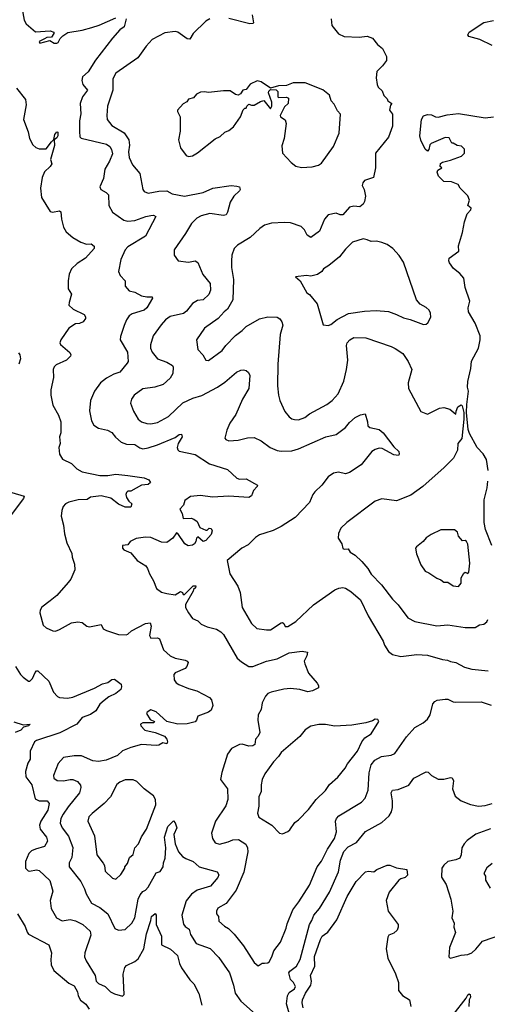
# Model space of a CAD drawing. Extents: x 1678759 to 1859541, y 384609 to 522867.
# Tile 318 of 466: x 1784429 to 1787910, y 477622 to 484948. Entities that reach past the tile are written whole.
import ezdxf

# ---------------------------------------------------------------- set-up
doc = ezdxf.new("R2010")
doc.units = 0

msp = doc.modelspace()

# ---------------------------------------------------------------- linework, layer by layer
at = {"layer": '0CON20XD'}
for points in [[(1784447.8, 485027.7), (1784461.9, 484945), (1784476.8, 484916.8), (1784547.3, 484857.3), (1784655, 484865.8), (1784682.5, 484855), (1784682.5, 484845), (1784665, 484817.5), (1784630, 484815), (1784613.3, 484806.7), (1784574, 484785), (1784580, 484775), (1784653.9, 484793.9), (1784685, 484773.8), (1784705, 484773.3), (1784715, 484777.5), (1784731.1, 484808.9), (1784750.6, 484829.4), (1784787.6, 484852.4), (1784895, 484870.9), (1784965, 484890.9), (1785021.5, 484908.5), (1785145, 484961.4)], [(1786160, 484985), (1786170, 484925), (1786165, 484920), (1786143, 484917), (1785985, 484958.5)], [(1785221.2, 484955), (1785207.5, 484895), (1785175, 484873.3), (1785119.8, 484810.2), (1784992.6, 484647.4), (1784939.1, 484560.9), (1784897.2, 484522.8), (1784892.2, 484495), (1784899.4, 484465), (1784934, 484425), (1784896.9, 484375), (1784879.4, 484325), (1784883, 484247), (1784873.3, 484195), (1784873, 484117), (1784877.3, 484077.3), (1784885.8, 484065.8), (1785075, 484023.2), (1785100.5, 484005), (1785113.4, 483983.4), (1785119.8, 483950.2), (1785097.5, 483895), (1785062.9, 483835), (1785052.7, 483767.3), (1785026.2, 483705), (1785033.8, 483685), (1785073.6, 483663.6), (1785088.8, 483645), (1785093.3, 483565), (1785120.5, 483515), (1785205, 483457.3), (1785235, 483448.8), (1785286.3, 483453.7), (1785368, 483485), (1785405, 483492.5), (1785425, 483492.9), (1785443.3, 483485), (1785365, 483338.6), (1785235, 483258.9), (1785213.3, 483235), (1785182, 483165), (1785164.2, 483074.2), (1785175.9, 483045.9), (1785214.2, 483005), (1785214.2, 482965), (1785245, 482932), (1785285, 482920), (1785335, 482894.4), (1785375, 482885.7), (1785415, 482886), (1785416.4, 482876.4), (1785375.6, 482805), (1785355, 482785.7), (1785265, 482759.4), (1785244.6, 482745.4), (1785224, 482715), (1785206.8, 482673.2), (1785178.8, 482591.2), (1785176.1, 482566.1), (1785231.9, 482475), (1785235.7, 482405), (1785228.7, 482391.3), (1785173.4, 482326.6), (1785129.1, 482310.9), (1785075, 482281.9), (1785030.8, 482245), (1784986.7, 482185), (1784956.2, 482115), (1784948.9, 482038.9), (1784964.6, 481964.6), (1784981.3, 481931.3), (1785015, 481910), (1785082.5, 481895), (1785115, 481876), (1785141.1, 481841.1), (1785183.6, 481803.6), (1785225, 481790), (1785285, 481788.2), (1785322.8, 481762.8), (1785345, 481755.5), (1785385, 481761.8), (1785455, 481785.3), (1785585, 481840), (1785615, 481861.4), (1785634, 481864), (1785638.6, 481845), (1785607.5, 481795), (1785600.8, 481765), (1785605, 481747.5), (1785615, 481736.7), (1785735, 481711.9), (1785842.7, 481642.7), (1785975, 481602.5), (1786045, 481536), (1786065, 481530), (1786115, 481531.2), (1786200, 481485), (1786197.5, 481475), (1786168.8, 481445), (1786153.8, 481405), (1786135, 481391.9), (1785985, 481403.6), (1785865, 481394.7), (1785775, 481407.8), (1785700.7, 481399.3), (1785659.2, 481370.8), (1785649.2, 481335), (1785621.2, 481305), (1785639.2, 481275), (1785646, 481236), (1785705, 481238.2), (1785725, 481232.9), (1785748.8, 481215), (1785770.7, 481170.7), (1785815, 481150), (1785825, 481150), (1785840, 481165), (1785855, 481163.3), (1785861.4, 481145), (1785855, 481116.7), (1785815, 481072.9), (1785795, 481066.7), (1785755, 481100), (1785745, 481090), (1785741.2, 481065), (1785731.2, 481048.8), (1785715, 481038), (1785683.4, 481033.4), (1785658.1, 481048.1), (1785605, 481125.7), (1785595, 481129.2), (1785568.8, 481091.2), (1785525, 481058), (1785485, 481061.2), (1785405, 481095.4), (1785365, 481098.5), (1785295, 481088.5), (1785252, 481065), (1785235, 481041.2), (1785194, 481035), (1785194.2, 481015), (1785204.5, 481004.5), (1785255, 480982), (1785304, 480925), (1785367.1, 480885), (1785381.1, 480865), (1785394.4, 480825), (1785425, 480773.3), (1785448.1, 480715), (1785485, 480689.5), (1785525, 480678.2), (1785585, 480669.4), (1785625, 480692.5), (1785640, 480685), (1785645, 480670), (1785655, 480670), (1785720, 480735), (1785740, 480735), (1785738.3, 480721.7), (1785721.7, 480708.3), (1785720, 480695), (1785663.6, 480596.4), (1785664.2, 480575), (1785685, 480534.4), (1785715, 480493.1), (1785755.6, 480475.6), (1785780.3, 480450.3), (1785825, 480430), (1785895, 480412.5), (1785925, 480394), (1785945, 480373.8), (1786048.3, 480198.3), (1786079.7, 480169.7), (1786134.4, 480134.4), (1786165, 480134.5), (1786265, 480174.4), (1786345, 480193.2), (1786435, 480236.2), (1786530.5, 480250.5)], [(1785845, 484954.4), (1785815, 484937.5), (1785720, 484845), (1785695, 484804.3), (1785675, 484805.6), (1785605, 484854.4), (1785585, 484860.5), (1785509.4, 484850.6), (1785415, 484800), (1785369.5, 484750.5), (1785307.5, 484665), (1785145, 484550), (1785121.6, 484508.4), (1785121.7, 484425), (1785083.1, 484305), (1785076.7, 484235), (1785081.1, 484205), (1785115, 484161.9), (1785207.7, 484107.7), (1785242.2, 484055), (1785247.3, 484015), (1785239.2, 483965), (1785245, 483923.3), (1785268.3, 483868.3), (1785323.5, 483805), (1785345.7, 483685.7), (1785355, 483668.8), (1785385, 483658.6), (1785465, 483672.5), (1785525, 483675.6), (1785565, 483652.9), (1785655.5, 483635.5), (1785795, 483661.5), (1785865.6, 483694.4), (1786004.1, 483714.1), (1786045, 483710), (1786065.9, 483705.9), (1786070, 483685), (1786066.2, 483675), (1786023.9, 483636.1), (1785995, 483591.2), (1785976.5, 483515), (1785965, 483495.8), (1785945, 483491.1), (1785845, 483505.6), (1785780.2, 483489.8), (1785748.3, 483471.7), (1785707, 483433), (1785663.6, 483356.4), (1785580, 483235), (1785580, 483195), (1785607.5, 483155), (1785685, 483142.9), (1785735, 483154.4), (1785755, 483142.5), (1785791.8, 483051.8), (1785845.6, 482985), (1785848.2, 482935), (1785836.5, 482903.5), (1785795, 482863.3), (1785751.7, 482858.3), (1785715, 482837.1), (1785670.5, 482779.5), (1785649.2, 482760.9), (1785549.1, 482740.9), (1785515, 482715.6), (1785482, 482678), (1785421.4, 482595), (1785402.1, 482527.9), (1785401.8, 482505), (1785414.5, 482475), (1785455, 482425.8), (1785525, 482400), (1785566.4, 482376.4), (1785572.1, 482362.1), (1785568.2, 482315), (1785548.3, 482281.7), (1785496.5, 482233.5), (1785435, 482212.9), (1785345, 482200.6), (1785280, 482155), (1785260, 482125), (1785254.3, 482095), (1785276.5, 482035), (1785311.4, 481975), (1785335, 481955.7), (1785375, 481943.6), (1785405, 481940.9), (1785455, 481950), (1785535.7, 481995), (1785642.9, 482097.1), (1785718.1, 482131.9), (1785785, 482152.9), (1785901.4, 482215), (1785955, 482250), (1786044, 482326), (1786075, 482340.8), (1786095, 482344), (1786115, 482338.8), (1786133, 482323), (1786140.9, 482300.9), (1786135.5, 482205), (1786087.8, 482125), (1786038.3, 482011.7), (1785992.5, 481945), (1785970, 481895), (1785956.7, 481835), (1785962.5, 481825), (1785985, 481814), (1786055, 481818.6), (1786125, 481837.5), (1786175, 481840), (1786225.5, 481815.5), (1786293.9, 481763.9), (1786345, 481743.1), (1786375, 481738.1), (1786455, 481739.5), (1786505.3, 481754.7), (1786706.7, 481845), (1786785, 481862.5), (1786855, 481914.2), (1786885, 481951.2), (1786925, 481989.2), (1786965, 482007.5), (1787000, 482015), (1787018.8, 481955), (1787020, 481925), (1787035, 481913.8), (1787105, 481899.2), (1787135, 481874.3), (1787215, 481770), (1787250, 481735), (1787253.6, 481716.4), (1787247.5, 481705), (1787215, 481710), (1787126.6, 481756.6), (1787105, 481759.2), (1787075, 481750.8), (1787051.2, 481735), (1786971.2, 481635), (1786885, 481578.8), (1786855, 481568.8), (1786801.7, 481581.7), (1786765, 481574), (1786725, 481546), (1786677.5, 481485), (1786625, 481435.8), (1786610, 481415), (1786586, 481355), (1786480, 481245), (1786375, 481176.7), (1786315, 481147.1), (1786253.6, 481126.4), (1786215, 481116), (1786185, 481095.8), (1786130.5, 481039.5), (1786083.1, 481016.9), (1785973.8, 480925), (1785992.9, 480825), (1786053, 480733), (1786070.6, 480685), (1786084.5, 480574.5), (1786155, 480456.2), (1786195, 480419.2), (1786265, 480407.5), (1786295, 480408.9), (1786375, 480460.8), (1786385, 480462), (1786395.6, 480455.6), (1786405, 480433.8), (1786425, 480432.9), (1786485, 480471.1), (1786616.3, 480593.7), (1786775, 480705.7), (1786805, 480718.1), (1786835, 480722.2), (1786855, 480717.8), (1786893.8, 480693.8), (1786965, 480630.8), (1787022.9, 480512.9), (1787134.2, 480324.2), (1787144, 480295), (1787175, 480246.7), (1787205, 480224), (1787265, 480210.8), (1787385, 480225.6), (1787465, 480219.4), (1787577.3, 480187.3), (1787612.7, 480182.7), (1787635, 480171.9), (1787675, 480165.8), (1787740.3, 480130.3), (1787795, 480115.7), (1787915, 480104.3)], [(1786747.5, 484955), (1786752, 484905), (1786802.1, 484842.1), (1786845, 484824.2), (1786955, 484818.8), (1787014.2, 484825.8), (1787055, 484810), (1787093.3, 484765), (1787128.8, 484735), (1787160, 484675), (1787159.2, 484645), (1787128.8, 484605), (1787087.5, 484562.5), (1787083.3, 484515), (1787090, 484465), (1787097, 484447), (1787128.3, 484418.3), (1787140, 484385), (1787165, 484360), (1787170, 484345), (1787200, 484325), (1787188.3, 484311.7), (1787182.5, 484275), (1787203.8, 484245), (1787203.3, 484155), (1787173.8, 484075), (1787078, 483955), (1787076.7, 483845), (1787062.5, 483775), (1786995, 483752.5), (1786983.3, 483735), (1786978.8, 483715), (1786994, 483685), (1787002, 483635), (1786996, 483595), (1786986.2, 483575), (1786960, 483555), (1786915, 483560), (1786885, 483554.2), (1786834.2, 483495.8), (1786815, 483495.8), (1786785, 483508), (1786725, 483496), (1786698.6, 483465), (1786660.8, 483375), (1786595, 483328.8), (1786568.8, 483345), (1786550, 483385), (1786525, 483410), (1786445, 483436.9), (1786399.1, 483439.1), (1786304.5, 483435.5), (1786250.9, 483419.1), (1786215.5, 483394.5), (1786145, 483327.5), (1786050.3, 483269.7), (1786025, 483246.2), (1786006.9, 483195), (1786004.4, 483155), (1786005.6, 483105), (1786020, 483015), (1786015.5, 482864.5), (1785975.7, 482794.3), (1785950, 482775), (1785907.5, 482725), (1785805, 482654.2), (1785743.8, 482565), (1785756, 482495), (1785791.2, 482455), (1785814.3, 482414.3), (1785835, 482411.2), (1785935, 482487.5), (1785962.5, 482525), (1786035, 482599.2), (1786085, 482635.7), (1786115, 482666), (1786215, 482722.5), (1786275, 482737.1), (1786345, 482734.3), (1786365, 482722), (1786380.3, 482700.3), (1786387.5, 482675), (1786366.9, 482605), (1786351.1, 482385), (1786348.1, 482225), (1786354.4, 482154.4), (1786365.8, 482115), (1786403.7, 482033.7), (1786435, 481992.5), (1786455, 481977.5), (1786475, 481972.5), (1786505, 481971.9), (1786552.6, 481987.4), (1786586, 482015), (1786716, 482084), (1786755.8, 482115), (1786799.4, 482165), (1786840.9, 482259.1), (1786862.1, 482345), (1786870.4, 482415), (1786860.4, 482525), (1786867, 482543), (1786886.7, 482565), (1786916, 482584), (1787005, 482580.5), (1787195, 482515.7), (1787225, 482502.5), (1787280, 482465), (1787320.8, 482405), (1787348, 482345), (1787320, 482245), (1787323.8, 482205), (1787415, 482032.5), (1787465, 482013.3), (1787555, 482057.1), (1787585, 482062.9), (1787631.4, 482051.4), (1787675, 482012.5), (1787676.7, 482035), (1787691.2, 482068.8), (1787715, 482082.5), (1787723.8, 482073.8), (1787733.9, 482026.1), (1787734.3, 481975), (1787718.9, 481831.1), (1787691.4, 481795), (1787687.5, 481745), (1787657.8, 481685), (1787588.1, 481615), (1787430, 481475), (1787339.3, 481410.7), (1787235, 481367.5), (1787125, 481382.5), (1787075, 481366.7), (1786863.3, 481206.7), (1786819.2, 481165), (1786800.8, 481125), (1786800.3, 481090.3), (1786827.1, 481047.1), (1786834.4, 481014.4), (1786845, 481009.2), (1786875, 481010), (1786890, 480985), (1786925, 480964.2), (1786976.1, 480916.1), (1787020.6, 480865), (1787045, 480822.9), (1787123.1, 480743.1), (1787205, 480637.1), (1787246.9, 480595), (1787317.7, 480497.7), (1787370.4, 480470.4), (1787535, 480437.8), (1787615.4, 480445.4), (1787745.7, 480424.3), (1787820, 480425), (1787852.5, 480445), (1787885, 480450), (1787905, 480466.7), (1787912.9, 480485)], [(1787945, 484757.5), (1787855, 484801.4), (1787773.4, 484823.4), (1787763.8, 484835), (1787773.8, 484855), (1787885, 484926.9), (1787955, 484941.4)], [(1786527.7, 483847.7), (1786605, 483854.2), (1786653, 483867), (1786675, 483880), (1786764.3, 484005), (1786806.6, 484103.4), (1786817.5, 484245), (1786795, 484270), (1786770.5, 484320.5), (1786748, 484345), (1786735.9, 484385.9), (1786686.1, 484426.1), (1786555, 484478), (1786465, 484477.5), (1786415, 484458.8), (1786355, 484456.2), (1786295, 484440), (1786226.8, 484486.8), (1786196.4, 484493.6), (1786145, 484467.5), (1786115, 484430), (1786090, 484425), (1786073, 484397), (1786055, 484387.5), (1786035, 484392.5), (1785995, 484420), (1785945, 484420), (1785835, 484405.8), (1785805, 484412), (1785775, 484408.8), (1785745.9, 484394.1), (1785723.6, 484366.4), (1785685, 484357.5), (1785673, 484337), (1785647, 484323), (1785603.9, 484276.1), (1785603.3, 484265), (1785623.8, 484225), (1785622.5, 484175), (1785622.3, 484117.7), (1785612, 484055), (1785625.8, 483995), (1785667.7, 483937.7), (1785685, 483930.8), (1785715, 483935.8), (1785753.4, 483956.6), (1785885, 484062.5), (1785920.9, 484079.1), (1785955, 484110.8), (1785986.7, 484125), (1786020, 484150), (1786073.3, 484225), (1786091.7, 484278.3), (1786105, 484290), (1786115, 484290), (1786120, 484305), (1786135, 484320), (1786155, 484312.5), (1786175, 484313.3), (1786220.5, 484339.5), (1786245, 484346.2), (1786296.1, 484283.9), (1786306.7, 484305), (1786306.7, 484335), (1786281.2, 484405), (1786283.6, 484416.4), (1786295, 484430), (1786337, 484427), (1786350, 484415), (1786350, 484375), (1786355, 484370), (1786415, 484372.5), (1786430, 484365), (1786427.5, 484325), (1786401.2, 484298.8), (1786367.5, 484235), (1786370, 484225), (1786405, 484202.5), (1786413.3, 484175), (1786396.7, 484065), (1786379.3, 484010.7), (1786386.1, 483956.1), (1786448.8, 483885), (1786485, 483858.8), (1786527.7, 483847.7)], [(1784405, 484438.8), (1784472, 484355), (1784476.7, 484315), (1784456.9, 484205), (1784491.4, 484115), (1784501.9, 484065), (1784526.6, 484016.6), (1784548.5, 483998.5), (1784575, 483987.5), (1784625, 483986.8), (1784665, 484040), (1784684.1, 484055.9), (1784690.9, 484095), (1784705, 484113.8), (1784712.5, 484112.5), (1784713.1, 484085), (1784705, 484069.2), (1784686.7, 484055), (1784687.4, 484012.6), (1784658.1, 483908.1), (1784668.6, 483875), (1784655.6, 483855), (1784613.9, 483816.1), (1784596.9, 483775), (1784583.3, 483695), (1784590.8, 483625), (1784655, 483520), (1784673, 483517), (1784725, 483526.7), (1784735, 483517.5), (1784740, 483465), (1784755.6, 483405), (1784775, 483368.8), (1784825, 483326.7), (1784883, 483293), (1784925, 483278.6), (1784960.5, 483280.5), (1784983.9, 483263.9), (1784982.5, 483245), (1784919.4, 483175), (1784855.8, 483134.2), (1784814.7, 483095.3), (1784797.7, 483055), (1784789.6, 483005), (1784790.6, 482945), (1784815.7, 482905), (1784796.7, 482845), (1784795.8, 482825), (1784826.2, 482795), (1784910, 482755), (1784918.3, 482738.3), (1784918.8, 482725), (1784900.3, 482699.7), (1784875, 482687.5), (1784845, 482684.4), (1784795, 482651.9), (1784734.4, 482565), (1784728.6, 482545), (1784732.4, 482532.4), (1784801.3, 482471.3), (1784810, 482455), (1784808, 482445), (1784778, 482415), (1784699.4, 482380.6), (1784685.7, 482365), (1784678.9, 482345), (1784681.4, 482285), (1784661.1, 482195), (1784660, 482155), (1784675, 482080), (1784716.7, 482005), (1784735.8, 481955.8), (1784735.7, 481875), (1784726, 481845), (1784730.8, 481795), (1784721.2, 481765), (1784724.2, 481715), (1784748.7, 481678.7), (1784813.8, 481645), (1784853.8, 481605), (1784895, 481584.4), (1785025, 481555.6), (1785085, 481557.3), (1785145, 481567.5), (1785235, 481555.8), (1785355, 481540), (1785390, 481525), (1785403.8, 481505), (1785385, 481490), (1785335, 481484.2), (1785255, 481440), (1785235, 481440), (1785225, 481430), (1785220, 481415), (1785225, 481392.5), (1785241.2, 481365), (1785263.3, 481345), (1785255, 481321.2), (1785215, 481320), (1785165, 481343.5), (1785107.3, 481387.3), (1785035, 481404.2), (1784955, 481395.7), (1784930.8, 481379.2), (1784865, 481376.1), (1784795, 481357.6), (1784770.8, 481345), (1784751.4, 481325), (1784741.4, 481295), (1784738.8, 481255), (1784755.9, 481185.9), (1784761.7, 481121.7), (1784780.8, 481055), (1784816, 480975), (1784818.8, 480948.8), (1784836.7, 480896.7), (1784839.4, 480855), (1784809.2, 480785), (1784790.3, 480759.7), (1784705, 480662.5), (1784657, 480623), (1784593, 480577), (1784581.2, 480555), (1784578.8, 480535), (1784602.7, 480442.7), (1784625, 480424), (1784675, 480400), (1784695, 480398.8), (1784725, 480410), (1784815, 480461.4), (1784862.3, 480467.7), (1784895, 480462), (1784927.5, 480435), (1784949.3, 480429.3), (1785035, 480446.7), (1785051.2, 480415), (1785075, 480403.8), (1785165, 480373.3), (1785221.7, 480371.7), (1785235, 480376.2), (1785260.4, 480399.6), (1785365, 480456), (1785400.7, 480460.7), (1785408.8, 480435), (1785395.8, 480365), (1785405, 480346.2), (1785455, 480347.5), (1785470, 480340), (1785498.3, 480258.3), (1785548.8, 480215), (1785585, 480198.2), (1785661.4, 480181.4), (1785676.7, 480175), (1785683.3, 480165), (1785674, 480135), (1785660.3, 480119.7), (1785585, 480088), (1785576, 480075), (1785579.4, 480035), (1785592.5, 480015), (1785612.5, 480002.5), (1785685, 479971.2), (1785748, 479955), (1785841.2, 479905), (1785856.7, 479886.7), (1785867.5, 479845), (1785855, 479810), (1785835, 479794.5), (1785755, 479766.7), (1785746.2, 479735), (1785735, 479724.2), (1785675, 479708.6), (1785605, 479706.9), (1785525, 479726), (1785445, 479798), (1785405, 479813.8), (1785376.7, 479795), (1785373.8, 479785), (1785401.1, 479741.1), (1785432.5, 479725), (1785427.5, 479715), (1785345, 479715.5), (1785329.2, 479705), (1785330.8, 479695), (1785361.3, 479661.3), (1785437.5, 479645), (1785506.1, 479616.1), (1785523.3, 479595), (1785530, 479575), (1785525, 479560), (1785495, 479566.2), (1785465, 479550.8), (1785445, 479548.1), (1785335, 479555.4), (1785255, 479533.3), (1785195, 479508.1), (1785156.3, 479473.7), (1785071.7, 479438.3), (1785015, 479428.9), (1784973.5, 479433.5), (1784889.5, 479469.5), (1784835, 479471.4), (1784755, 479458), (1784715.4, 479414.6), (1784680.8, 479325), (1784683.8, 479305), (1784707, 479287), (1784755, 479283.6), (1784805, 479295.5), (1784825, 479294.4), (1784860, 479280), (1784881.2, 479251.2), (1784884.1, 479234.1), (1784874.4, 479195), (1784789.4, 479090.6), (1784753.6, 479036.4), (1784736.4, 479005), (1784730.6, 478969.4), (1784744.5, 478935), (1784792.1, 478872.1), (1784825, 478787.5), (1784817.1, 478715), (1784796.9, 478675), (1784796.9, 478645), (1784883.6, 478535), (1784910.5, 478480.5), (1784923.5, 478443.5), (1784964.6, 478374.6), (1785025, 478341.5), (1785085, 478294.4), (1785136.4, 478186.4), (1785165, 478174.4), (1785215, 478177.5), (1785262.7, 478225), (1785285, 478265.8), (1785311.6, 478405), (1785325, 478436.9), (1785345, 478461.4), (1785365, 478470.8), (1785385, 478492.5), (1785445, 478600), (1785475, 478610), (1785498.1, 478645), (1785498.8, 478675), (1785511.1, 478708.9), (1785516.9, 478785), (1785507.1, 478865), (1785531.1, 478945), (1785575, 478987.5), (1785585, 478972.5), (1785597.5, 478935), (1785576.7, 478885), (1785586.1, 478816.1), (1785610.8, 478755), (1785641.2, 478721.2), (1785665, 478705.5), (1785720, 478685), (1785763.8, 478645), (1785897.7, 478607.7), (1785911.1, 478585), (1785904.4, 478565), (1785849.4, 478500.6), (1785748.9, 478471.1), (1785708, 478442), (1785667.3, 478392.7), (1785636.7, 478285), (1785648.3, 478218.3), (1785660.9, 478200.9), (1785691.3, 478181.3), (1785700.5, 478140.5), (1785741.4, 478075), (1785847.8, 478037.8), (1785911.1, 477971.1), (1785990, 477855), (1786019.5, 477765), (1786031.9, 477705), (1786075, 477644.3), (1786185, 477549.2)], [(1787916.2, 481595), (1787902.5, 481675), (1787878, 481718), (1787834.7, 481764.7), (1787778.2, 481868.2), (1787768.2, 481898.2), (1787755.6, 482024.4), (1787756.4, 482085), (1787769.1, 482185), (1787762.7, 482215), (1787764.2, 482255.8), (1787787.7, 482352.3), (1787793.1, 482406.9), (1787843.3, 482505), (1787856.8, 482565), (1787856.1, 482595), (1787819.3, 482689.3), (1787770, 482775), (1787768.1, 482805), (1787778.9, 482855), (1787744.2, 482955), (1787735.8, 483025), (1787705, 483060), (1787657.3, 483097.3), (1787629.2, 483139.2), (1787623.8, 483155), (1787626.2, 483175), (1787696.7, 483225), (1787696, 483265), (1787725.5, 483364.5), (1787740.8, 483445), (1787760, 483505), (1787787.3, 483532.7), (1787788.8, 483545), (1787763.8, 483565), (1787776, 483605), (1787765, 483637.5), (1787707.5, 483695), (1787693, 483723), (1787643, 483743), (1787585, 483743.3), (1787546.7, 483785), (1787537, 483813), (1787541.7, 483828.3), (1787570, 483845), (1787560, 483855), (1787561.7, 483878.3), (1787575, 483887.5), (1787635, 483902.5), (1787717, 483933), (1787740, 483955), (1787740, 483985), (1787717, 484007), (1787685, 484012.5), (1787655, 484030), (1787645, 484030), (1787625, 484070), (1787595, 484072.5), (1787491.7, 484028.3), (1787482, 484018), (1787475, 483982.5), (1787465, 483970), (1787448, 483985), (1787415, 484052.5), (1787408, 484085), (1787419.2, 484205), (1787435, 484234), (1787465, 484242), (1787495, 484241.2), (1787525, 484226), (1787545, 484223.3), (1787611.2, 484241.2), (1787695, 484251.2), (1787895, 484218), (1787956.4, 484226.4)], [(1786725, 482673.8), (1786745, 482681.2), (1786791.5, 482718.5), (1786876.8, 482763.2), (1786995, 482780), (1787083.6, 482783.6), (1787175, 482776.9), (1787235, 482755.7), (1787285, 482729.2), (1787335, 482717.5), (1787435, 482681.2), (1787455, 482683.8), (1787467.7, 482692.3), (1787488.8, 482735), (1787486.2, 482765), (1787475.8, 482785.8), (1787455, 482806.7), (1787410.5, 482830.5), (1787383.3, 482865), (1787286.2, 483145), (1787254.3, 483194.3), (1787206.4, 483246.4), (1787165, 483275.8), (1787125, 483290.8), (1787085, 483299.2), (1787045, 483297.1), (1787015, 483311.5), (1786985, 483317.1), (1786907.1, 483292.9), (1786855, 483242), (1786810, 483185), (1786730.6, 483119.4), (1786690, 483095), (1786678.8, 483075), (1786645, 483052.5), (1786595, 483040.8), (1786565, 483044.2), (1786482.5, 483035), (1786516.4, 483006.4), (1786567.5, 482915), (1786585, 482903.3), (1786642, 482835), (1786687, 482677), (1786725, 482673.8)], [(1784420, 482470), (1784430, 482455), (1784433.8, 482425), (1784422.5, 482385)], [(1787942.7, 481035), (1787897.1, 481155), (1787886, 481206), (1787885.4, 481374.6), (1787908.5, 481465), (1787914.6, 481515)], [(1784370.3, 481430.3), (1784463, 481403), (1784458, 481385), (1784358.1, 481255)], [(1787695, 480730), (1787714, 480755), (1787714, 480795), (1787735, 480830), (1787745, 480836.2), (1787765, 480827.5), (1787773, 480837), (1787779.2, 480905), (1787765.6, 481045), (1787755, 481066.7), (1787745, 481073.3), (1787725, 481070), (1787696.4, 481106.4), (1787686.7, 481135), (1787665, 481153.3), (1787565, 481151.2), (1787491.7, 481118.3), (1787455, 481093.3), (1787432.5, 481065), (1787383, 481027), (1787376.2, 481015), (1787383, 480973), (1787415, 480892.5), (1787447.5, 480845), (1787475, 480833.3), (1787533, 480793), (1787565, 480780), (1787585, 480763.3), (1787615, 480763.3), (1787656.1, 480736.1), (1787695, 480730)], [(1786530.5, 480250.5), (1786571.7, 480241.7), (1786566.7, 480215), (1786546.7, 480175), (1786551.2, 480155), (1786577.5, 480085), (1786642.3, 480012.3), (1786653.8, 479995), (1786653.6, 479976.4), (1786607.5, 479955), (1786575, 479947.5), (1786515, 479963.5), (1786445, 479971.1), (1786395, 479966.7), (1786301.2, 479945), (1786276.2, 479933.8), (1786257.5, 479915), (1786234.5, 479865.5), (1786226.2, 479815), (1786203.8, 479775), (1786202, 479735), (1786215.8, 479645), (1786203.2, 479616.8), (1786184.4, 479595), (1786178.5, 479555), (1786163.3, 479545), (1786135, 479542.2), (1786085, 479558.5), (1786065, 479555.6), (1786006, 479525), (1785975.9, 479484.1), (1785933.2, 479346.8), (1785923.3, 479295), (1785975.5, 479225), (1785978.5, 479145), (1785962.2, 479097.8), (1785886.4, 478983.6), (1785857.8, 478895), (1785863.1, 478855), (1785885, 478824.2), (1785915, 478814.4), (1785979.8, 478830.2), (1786015, 478845.4), (1786056.9, 478846.9), (1786112.1, 478812.1), (1786124.4, 478785), (1786126.7, 478755), (1786097.1, 478605), (1786039.5, 478470.5), (1785965, 478371.9), (1785905, 478336.2), (1785894.2, 478315), (1785894, 478295), (1785908, 478275), (1785910.5, 478240.5), (1785953.1, 478203.1), (1785984.2, 478185), (1786024.7, 478144.7), (1786095.9, 478055.9), (1786175, 477932), (1786205, 477906.7), (1786235, 477927.5), (1786251.7, 477928.3), (1786275, 477930), (1786285, 477937.5), (1786305.6, 477974.4), (1786320.3, 478019.7), (1786369.2, 478085), (1786413, 478187), (1786420.2, 478219.8), (1786461.5, 478325), (1786507.3, 478385), (1786585, 478508), (1786644.4, 478645), (1786675, 478685.7), (1786720.8, 478775), (1786771.1, 478855), (1786787.1, 478905), (1786780.9, 478985), (1786786.7, 479005), (1786805, 479023.3), (1786974.2, 479125), (1787001.4, 479155), (1787022.3, 479215), (1787030.3, 479345), (1787045, 479404.3), (1787071.5, 479438.5), (1787123.3, 479465), (1787195, 479475.7), (1787221.5, 479488.5), (1787307.7, 479612.3), (1787369.3, 479680.7), (1787431.2, 479715), (1787465, 479744), (1787483.2, 479776.8), (1787505, 479857.5), (1787518.8, 479875), (1787535.7, 479884.3), (1787595, 479892.2), (1787615, 479891.1), (1787655, 479872.9), (1787675, 479870.5), (1787865, 479871.5), (1787938.8, 479848.8)], [(1784397.1, 480135), (1784435, 480076.2), (1784455, 480056.2), (1784495, 480026.7), (1784505, 480026.7), (1784524, 480045), (1784545, 480091.2), (1784555, 480103.8), (1784565, 480104), (1784645.6, 480025), (1784679.4, 479945), (1784711.1, 479911.1), (1784725, 479903.5), (1784785, 479898.9), (1784825, 479908.2), (1784984.7, 479975.3), (1785045, 480006.7), (1785085, 480015.7), (1785115, 480038), (1785135, 480040), (1785183.8, 480003.8), (1785186.9, 479985), (1785181.1, 479965), (1785145.4, 479935), (1785091.5, 479908.5), (1785056.5, 479883.5), (1785026.4, 479855), (1784995, 479804.5), (1784955, 479779.2), (1784894.2, 479755), (1784853.8, 479705), (1784727.2, 479642.8), (1784552.9, 479585), (1784539.4, 479575), (1784506.9, 479505), (1784507.1, 479445), (1784489.2, 479415), (1784473.2, 479355), (1784475.5, 479315), (1784518.9, 479255), (1784545, 479151.4), (1784575, 479135.5), (1784633.3, 479135), (1784649.5, 479115), (1784638, 479065), (1784585.4, 478985), (1784575.4, 478955), (1784582.1, 478925), (1784629.5, 478865), (1784636.7, 478835), (1784613.8, 478796.2), (1784547.5, 478775), (1784517.6, 478762.4), (1784497.1, 478742.9), (1784472.5, 478685), (1784472, 478635), (1784491.2, 478615), (1784502, 478612), (1784555, 478622.7), (1784575, 478617.8), (1784653.2, 478543.2), (1784675.6, 478464.4), (1784655.7, 478395), (1784663.3, 478335), (1784702, 478265), (1784745, 478243.3), (1784805, 478252.1), (1784845, 478243.5), (1784899.4, 478215), (1784954.6, 478164.6), (1784958.8, 478135), (1784913.3, 478005), (1784911.9, 477975), (1784922.5, 477945), (1784991.8, 477835), (1784997.5, 477795), (1785015, 477776.7), (1785065, 477754.2), (1785104.7, 477714.7), (1785135, 477698.6), (1785195, 477682.5), (1785206.7, 477695), (1785201.4, 477798.6), (1785198.1, 477845), (1785210.8, 477895), (1785225, 477910), (1785285, 477939.2), (1785309.7, 477960.3), (1785352.9, 478035), (1785372.6, 478145), (1785405.6, 478245), (1785409.5, 478275), (1785438.3, 478298.3), (1785446, 478286), (1785445.6, 478215), (1785485, 478127.5), (1785483.8, 478065), (1785552.6, 478032.6), (1785604.3, 477985), (1785619.6, 477925), (1785634.1, 477894.1), (1785694.6, 477804.6), (1785724.3, 477775), (1785763, 477703), (1785784, 477615)], [(1784385, 479723.9), (1784455, 479702), (1784506.7, 479705), (1784495, 479693.3), (1784456.2, 479683.8), (1784438.5, 479661.5), (1784395, 479643.5)], [(1786385, 478890), (1786425, 478906.7), (1786439.5, 478920.5), (1786476.1, 478973.9), (1786505, 478993.3), (1786579.7, 479070.3), (1786636.2, 479145), (1786706.4, 479213.6), (1786735, 479256.2), (1786797.4, 479312.6), (1786852.2, 479377.8), (1786870, 479410), (1786943.3, 479505), (1786976.7, 479575), (1786998, 479605), (1787045.8, 479635), (1787102.5, 479725), (1787095, 479740), (1787075, 479742.5), (1787055, 479730), (1787005, 479716.7), (1786901.7, 479698.3), (1786775, 479692.5), (1786705, 479702.5), (1786655, 479702.5), (1786595, 479691.2), (1786555, 479663.8), (1786514.4, 479615.6), (1786375.8, 479495), (1786355, 479466), (1786317.1, 479425), (1786252.8, 479337.2), (1786233.1, 479295), (1786225.8, 479255), (1786225.8, 479205), (1786208.9, 479165), (1786208.6, 479095), (1786198.8, 479045), (1786210, 479015), (1786306.7, 478955), (1786362.5, 478895), (1786385, 478890)], [(1786434.5, 477555), (1786416.1, 477625), (1786422.1, 477685), (1786435, 477708.8), (1786475, 477736.9), (1786481.5, 477755), (1786467.1, 477785), (1786444.1, 477805), (1786433, 477857), (1786440.6, 477869.4), (1786488.7, 477905), (1786515.9, 477955), (1786585.2, 478214.8), (1786604, 478245), (1786617.3, 478285), (1786659.6, 478335), (1786733.8, 478455), (1786801.7, 478608.3), (1786816, 478695), (1786841.1, 478758.9), (1786875, 478792.5), (1786935.6, 478825), (1787003, 478907), (1787124.6, 478975.4), (1787178.1, 479025), (1787195.4, 479054.6), (1787203.5, 479085), (1787204.5, 479135), (1787194.4, 479195), (1787203.8, 479215), (1787245, 479220), (1787325, 479251.9), (1787362, 479305), (1787455, 479350.8), (1787470, 479350), (1787494.2, 479324.2), (1787545, 479296), (1787585, 479297.1), (1787635, 479310), (1787647.1, 479307.1), (1787658.2, 479285), (1787651.4, 479225), (1787670.3, 479170.3), (1787715, 479136), (1787785, 479108.1), (1787845, 479096.5), (1787895, 479101.1), (1787945, 479116.5)], [(1785145, 478552.5), (1785181.7, 478588.3), (1785212.5, 478635), (1785212.5, 478645), (1785230.7, 478669.3), (1785247.5, 478715), (1785273.6, 478736.4), (1785286.7, 478785), (1785314.2, 478815.8), (1785335, 478866.7), (1785373.1, 478925), (1785441.5, 479105), (1785440, 479145), (1785425, 479174), (1785355.4, 479225.4), (1785300.3, 479280.3), (1785272.4, 479292.4), (1785215, 479291.5), (1785174.7, 479275.3), (1785153.1, 479256.9), (1785103.7, 479166.3), (1785057.8, 479115), (1784967.9, 479042.1), (1784944.6, 479015.4), (1784935.8, 478985), (1784986.9, 478875), (1785004, 478735), (1785050.8, 478670.8), (1785060, 478655), (1785065, 478612.5), (1785119.5, 478559.5), (1785145, 478552.5)], [(1787932.6, 478927.4), (1787825, 478887.3), (1787759.8, 478840.2), (1787737.1, 478815), (1787720, 478785), (1787714.2, 478734.2), (1787705, 478709.4), (1787675, 478695.6), (1787616.2, 478683.8), (1787585, 478655.8), (1787571.4, 478635), (1787568.8, 478568.8), (1787604.3, 478514.3), (1787638.9, 478405), (1787652.5, 478315), (1787646.2, 478265), (1787663.8, 478225), (1787661.2, 478195), (1787672.5, 478155), (1787628, 478045), (1787622.5, 477975), (1787633.8, 477963.8), (1787663, 477973), (1787715, 477987.5), (1787765, 477993.1), (1787793.8, 478005), (1787825, 478030.8), (1787875, 478090.6), (1788025, 478142.5)], [(1787945, 478668.8), (1787905, 478636.2), (1787884, 478595), (1787896, 478575), (1787896.2, 478545), (1787932, 478485)], [(1786540, 477595), (1786532, 477632), (1786533.8, 477655), (1786557.1, 477705), (1786597.1, 477765), (1786601.2, 477795), (1786593.3, 477836.7), (1786625.3, 477904.7), (1786622.6, 477977.4), (1786667.1, 478105), (1786681.3, 478128.7), (1786698.9, 478141.1), (1786722.7, 478157.3), (1786789.2, 478250.8), (1786866.7, 478425), (1786934.7, 478535.3), (1787002.1, 478607.9), (1787025, 478612), (1787065, 478606.7), (1787087.5, 478625), (1787165, 478656.7), (1787185, 478656.2), (1787235, 478636.2), (1787310, 478625), (1787315, 478583.3), (1787297.5, 478565), (1787265, 478556), (1787251.2, 478545), (1787178.6, 478455), (1787155.8, 478395), (1787171.2, 478315), (1787245.6, 478215), (1787247.1, 478195), (1787237.9, 478172.1), (1787215, 478152), (1787177.5, 478135), (1787168.3, 478121.7), (1787157.1, 478035), (1787168.6, 477965), (1787227.5, 477847.5), (1787247.8, 477785), (1787249.2, 477725), (1787278, 477688), (1787331.4, 477655), (1787340.5, 477605)], [(1784411.8, 478295), (1784469.8, 478199.8), (1784485, 478158.8), (1784495, 478144), (1784646.2, 478065), (1784665.6, 478005.6), (1784661.9, 477955), (1784664.3, 477915), (1784682.1, 477872.1), (1784795, 477780), (1784835, 477758), (1784859.5, 477715), (1784863.1, 477685), (1784882, 477652), (1784922.2, 477622.2), (1784947.1, 477585)], [(1787656.7, 477543.3), (1787752.4, 477667.6), (1787765, 477693.3), (1787775, 477700), (1787782.5, 477695), (1787785.7, 477675), (1787775.7, 477654.3), (1787771.1, 477605)]]:
    msp.add_lwpolyline(points, dxfattribs=at)

doc.saveas('drawing.dxf')
